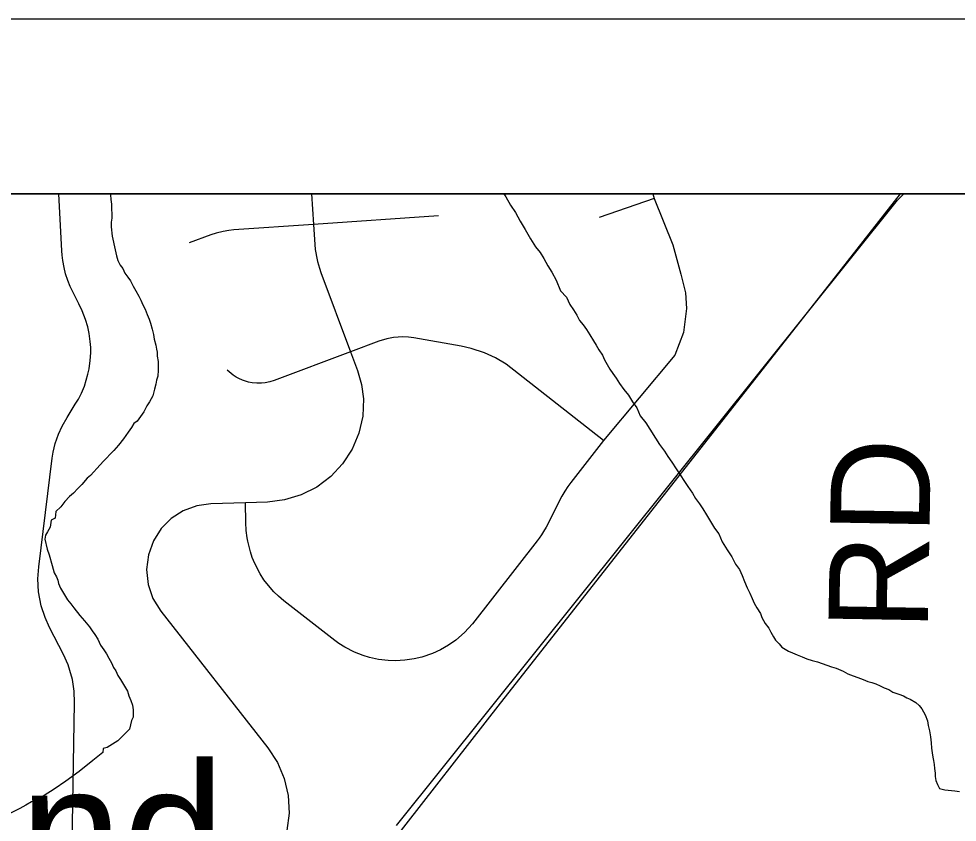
# Model space of a CAD drawing. Extents: x -59 to 82, y -3 to 49.
# Drawn here: x -52.032 to -51.496, y 48.933 to 49.391 of the extents above; entities that cross this region are included whole.
import ezdxf

# ---------------------------------------------------------------- set-up
doc = ezdxf.new("R2010")
doc.units = 0
for name, color, linetype in [('GM_X_Corporation', 7, 'Continuous'), ('GM_X_County_Road_Text', 7, 'Continuous'), ('GM_X_Minor_River', 7, 'Continuous'), ('GM_X_Rail_Line', 7, 'Continuous'), ('GM_X_Township_Road', 7, 'Continuous'), ('GM_X_Unincorporated_Text', 7, 'Continuous'), ('SH_Data', 7, 'Continuous')]:
    doc.layers.add(name, color=color, linetype=linetype)

msp = doc.modelspace()

# ---------------------------------------------------------------- linework, layer by layer
at = {"layer": 'GM_X_Corporation'}
for p in [(-48.09799, 49.29125), (-50.61637, 49.29125)]:
    msp.add_line(p, (-52.22423, 49.29125), dxfattribs=at)
at = {"layer": 'GM_X_Minor_River'}
for p, q in [((-51.97967, 49.29125), (-51.97966, 49.29076)), ((-51.97966, 49.29076), (-51.9796, 49.2881)), ((-51.75514, 49.29125), (-51.75405, 49.28968)), ((-51.9796, 49.2881), (-51.97917, 49.28545)), ((-51.97917, 49.28545), (-51.97911, 49.28279)), ((-51.75405, 49.28968), (-51.75128, 49.2848)), ((-51.97911, 49.28279), (-51.97905, 49.27975)), ((-51.75128, 49.2848), (-51.74853, 49.28067)), ((-51.74853, 49.28067), (-51.74576, 49.27579)), ((-51.97901, 49.27747), (-51.97934, 49.27518)), ((-51.97934, 49.27518), (-51.97928, 49.27252)), ((-51.97905, 49.27975), (-51.97901, 49.27747)), ((-51.74576, 49.27579), (-51.74299, 49.2709)), ((-51.97928, 49.27252), (-51.97879, 49.26721)), ((-51.74299, 49.2709), (-51.73984, 49.26564)), ((-51.97879, 49.26721), (-51.97711, 49.25926)), ((-51.73984, 49.26564), (-51.73708, 49.26114)), ((-51.97711, 49.25926), (-51.97628, 49.25585)), ((-51.73708, 49.26114), (-51.73434, 49.25777)), ((-51.97628, 49.25585), (-51.97546, 49.25321)), ((-51.97546, 49.25321), (-51.97426, 49.25058)), ((-51.73434, 49.25777), (-51.73236, 49.25439)), ((-51.73236, 49.25439), (-51.72999, 49.25026)), ((-51.97426, 49.25058), (-51.9727, 49.24871)), ((-51.9727, 49.24871), (-51.9715, 49.24607)), ((-51.72999, 49.25026), (-51.72763, 49.2465)), ((-51.9715, 49.24607), (-51.96993, 49.24382)), ((-51.96993, 49.24382), (-51.96836, 49.24157)), ((-51.72763, 49.2465), (-51.72525, 49.24199)), ((-51.96836, 49.24157), (-51.96678, 49.23856)), ((-51.96678, 49.23856), (-51.9652, 49.23593)), ((-51.72525, 49.24199), (-51.72284, 49.23596)), ((-51.9652, 49.23593), (-51.96361, 49.23292)), ((-51.96361, 49.23292), (-51.96242, 49.23067)), ((-51.72284, 49.23596), (-51.71934, 49.23223)), ((-51.71934, 49.23223), (-51.71735, 49.22809)), ((-51.96242, 49.23067), (-51.96123, 49.22803)), ((-51.96123, 49.22803), (-51.96003, 49.22539)), ((-51.71735, 49.22809), (-51.71538, 49.22508)), ((-51.96003, 49.22539), (-51.95883, 49.22238)), ((-51.95883, 49.22238), (-51.95763, 49.21974)), ((-51.71538, 49.22508), (-51.71341, 49.22208)), ((-51.71341, 49.22208), (-51.71183, 49.21907)), ((-51.95763, 49.21974), (-51.95682, 49.21748)), ((-51.95682, 49.21748), (-51.95599, 49.21407)), ((-51.71183, 49.21907), (-51.70987, 49.21645)), ((-51.70987, 49.21645), (-51.70791, 49.21383)), ((-51.95599, 49.21407), (-51.95516, 49.21105)), ((-51.95516, 49.21105), (-51.95473, 49.20839)), ((-51.70791, 49.21383), (-51.70594, 49.21083)), ((-51.70594, 49.21083), (-51.70397, 49.20745)), ((-51.95473, 49.20839), (-51.9539, 49.20499)), ((-51.9539, 49.20499), (-51.95347, 49.20272)), ((-51.70397, 49.20745), (-51.70239, 49.20482)), ((-51.70239, 49.20482), (-51.70082, 49.20219)), ((-51.95347, 49.20272), (-51.95305, 49.20083)), ((-51.95305, 49.20083), (-51.953, 49.19854)), ((-51.70082, 49.20219), (-51.69885, 49.19919)), ((-51.953, 49.19854), (-51.95256, 49.19551)), ((-51.95256, 49.19551), (-51.95251, 49.19285)), ((-51.69885, 49.19919), (-51.69765, 49.19655)), ((-51.69765, 49.19655), (-51.69607, 49.19392)), ((-51.95246, 49.19057), (-51.95277, 49.18714)), ((-51.95251, 49.19285), (-51.95246, 49.19057)), ((-51.69607, 49.19392), (-51.6945, 49.19129)), ((-51.6945, 49.19129), (-51.69292, 49.18867)), ((-51.95349, 49.18485), (-51.95382, 49.18256)), ((-51.95277, 49.18714), (-51.95349, 49.18485)), ((-51.69292, 49.18867), (-51.69096, 49.18604)), ((-51.69096, 49.18604), (-51.68899, 49.18304)), ((-51.95453, 49.17988), (-51.95559, 49.17606)), ((-51.95382, 49.18256), (-51.95453, 49.17988)), ((-51.68899, 49.18304), (-51.68664, 49.17967)), ((-51.68664, 49.17967), (-51.6839, 49.1763)), ((-51.95559, 49.17606), (-51.95743, 49.1726)), ((-51.6839, 49.1763), (-51.68154, 49.17255)), ((-51.9589, 49.17029), (-51.96074, 49.16683)), ((-51.95743, 49.1726), (-51.9589, 49.17029)), ((-51.68154, 49.17255), (-51.67918, 49.16918)), ((-51.67918, 49.16918), (-51.67718, 49.16466)), ((-51.96259, 49.16413), (-51.96444, 49.16143)), ((-51.96074, 49.16683), (-51.96259, 49.16413)), ((-51.67718, 49.16466), (-51.67405, 49.16054)), ((-51.9678, 49.15794), (-51.96965, 49.15524)), ((-51.96632, 49.16025), (-51.9678, 49.15794)), ((-51.96444, 49.16143), (-51.96632, 49.16025)), ((-51.67405, 49.16054), (-51.66618, 49.14815)), ((-51.97224, 49.15139), (-51.97522, 49.14791)), ((-51.96965, 49.15524), (-51.97224, 49.15139)), ((-51.97522, 49.14791), (-51.97782, 49.14481)), ((-51.66618, 49.14815), (-51.66343, 49.14441)), ((-51.98192, 49.14055), (-51.98379, 49.13861)), ((-51.98006, 49.14248), (-51.98192, 49.14055)), ((-51.97782, 49.14481), (-51.98006, 49.14248)), ((-51.66343, 49.14441), (-51.66147, 49.14141)), ((-51.66147, 49.14141), (-51.65911, 49.13803)), ((-51.98565, 49.13667), (-51.99124, 49.13047)), ((-51.98379, 49.13861), (-51.98565, 49.13667)), ((-51.65911, 49.13803), (-51.65675, 49.13428)), ((-51.99124, 49.13047), (-51.99312, 49.12891)), ((-51.65675, 49.13428), (-51.65439, 49.13091)), ((-51.65439, 49.13091), (-51.65203, 49.12715)), ((-51.9961, 49.12543), (-51.99833, 49.1231)), ((-51.99312, 49.12891), (-51.9961, 49.12543)), ((-51.65203, 49.12715), (-51.65006, 49.12415)), ((-52.00095, 49.12038), (-52.00319, 49.11844)), ((-51.99833, 49.1231), (-52.00095, 49.12038)), ((-51.65006, 49.12415), (-51.64732, 49.12041)), ((-51.64732, 49.12041), (-51.64573, 49.1174)), ((-52.0058, 49.11572), (-52.00803, 49.11264)), ((-52.00319, 49.11844), (-52.0058, 49.11572)), ((-51.64573, 49.1174), (-51.64339, 49.1144)), ((-51.64339, 49.1144), (-51.64142, 49.1114)), ((-52.01102, 49.10991), (-52.01132, 49.10611)), ((-52.00803, 49.11264), (-52.01102, 49.10991)), ((-51.64142, 49.1114), (-51.63944, 49.10802)), ((-52.01359, 49.10492), (-52.01427, 49.1011)), ((-52.01132, 49.10611), (-52.01359, 49.10492)), ((-51.63944, 49.10802), (-51.63708, 49.10427)), ((-51.63708, 49.10427), (-51.63472, 49.10051)), ((-52.01574, 49.09841), (-52.01684, 49.09649)), ((-52.01427, 49.1011), (-52.01574, 49.09841)), ((-51.63472, 49.10051), (-51.63236, 49.09714)), ((-52.01684, 49.09649), (-52.01718, 49.0942)), ((-52.01718, 49.0942), (-52.01592, 49.08852)), ((-51.63236, 49.09714), (-51.63036, 49.09262)), ((-51.63036, 49.09262), (-51.62761, 49.08811)), ((-52.01592, 49.08852), (-52.01471, 49.08513)), ((-51.62761, 49.08811), (-51.62486, 49.08399)), ((-52.01471, 49.08513), (-52.01306, 49.07908)), ((-51.62486, 49.08399), (-51.62286, 49.07984)), ((-52.01306, 49.07908), (-52.01183, 49.07492)), ((-51.62286, 49.07984), (-51.62052, 49.07685)), ((-51.62052, 49.07685), (-51.61892, 49.07346)), ((-52.01183, 49.07492), (-52.01064, 49.07266)), ((-52.01064, 49.07266), (-52.00984, 49.07078)), ((-51.61892, 49.07346), (-51.61771, 49.07007)), ((-52.00984, 49.07078), (-52.00942, 49.06889)), ((-52.00942, 49.06889), (-52.00822, 49.06625)), ((-52.00822, 49.06625), (-52.00664, 49.06324)), ((-51.61771, 49.07007), (-51.61611, 49.0663)), ((-51.61611, 49.0663), (-51.61453, 49.06329)), ((-52.00664, 49.06324), (-52.00427, 49.05949)), ((-51.61453, 49.06329), (-51.61332, 49.06027)), ((-51.61332, 49.06027), (-51.61212, 49.05764)), ((-52.00427, 49.05949), (-52.00232, 49.05725)), ((-52.00232, 49.05725), (-52.00075, 49.055)), ((-52.00075, 49.055), (-51.99723, 49.05051)), ((-51.61212, 49.05764), (-51.61054, 49.05501)), ((-51.61054, 49.05501), (-51.60857, 49.05163)), ((-51.99723, 49.05051), (-51.9945, 49.04752)), ((-51.60857, 49.05163), (-51.60776, 49.04936)), ((-51.9945, 49.04752), (-51.99177, 49.04416)), ((-51.99177, 49.04416), (-51.9902, 49.04191)), ((-51.60776, 49.04936), (-51.60579, 49.04598)), ((-51.60579, 49.04598), (-51.60383, 49.04336)), ((-51.9902, 49.04191), (-51.98863, 49.03966)), ((-51.98863, 49.03966), (-51.98705, 49.03703)), ((-51.60383, 49.04336), (-51.60264, 49.0411)), ((-51.60264, 49.0411), (-51.60106, 49.03847)), ((-51.98705, 49.03703), (-51.98545, 49.03364)), ((-51.98545, 49.03364), (-51.9835, 49.03102)), ((-51.60106, 49.03847), (-51.59988, 49.03659)), ((-51.59988, 49.03659), (-51.59793, 49.03435)), ((-51.59793, 49.03435), (-51.59636, 49.03249)), ((-51.9835, 49.03102), (-51.98193, 49.02877)), ((-51.98193, 49.02877), (-51.98073, 49.02613)), ((-51.59636, 49.03249), (-51.59251, 49.03028)), ((-51.59251, 49.03028), (-51.5902, 49.02919)), ((-51.5902, 49.02919), (-51.58751, 49.0281)), ((-51.58751, 49.0281), (-51.58482, 49.02702)), ((-51.98073, 49.02613), (-51.97915, 49.02351)), ((-51.97915, 49.02351), (-51.97795, 49.02087)), ((-51.58482, 49.02702), (-51.58213, 49.02593)), ((-51.58213, 49.02593), (-51.57906, 49.02485)), ((-51.57906, 49.02485), (-51.576, 49.02416)), ((-51.576, 49.02416), (-51.56794, 49.02128)), ((-51.97795, 49.02087), (-51.97677, 49.01899)), ((-51.97677, 49.01899), (-51.97558, 49.01635)), ((-51.56794, 49.02128), (-51.56526, 49.02057)), ((-51.56526, 49.02057), (-51.56141, 49.01875)), ((-51.56141, 49.01875), (-51.55871, 49.01729)), ((-51.55871, 49.01729), (-51.55564, 49.01621)), ((-51.97558, 49.01635), (-51.97401, 49.01411)), ((-51.97401, 49.01411), (-51.97282, 49.01223)), ((-51.97282, 49.01223), (-51.97006, 49.00734)), ((-51.55564, 49.01621), (-51.55295, 49.01512)), ((-51.55295, 49.01512), (-51.54988, 49.01405)), ((-51.54988, 49.01405), (-51.54719, 49.01296)), ((-51.54719, 49.01296), (-51.54489, 49.01225)), ((-51.54489, 49.01225), (-51.54259, 49.01153)), ((-51.97006, 49.00734), (-51.96924, 49.0047)), ((-51.54259, 49.01153), (-51.54028, 49.01044)), ((-51.54028, 49.01044), (-51.53797, 49.00935)), ((-51.53797, 49.00935), (-51.53528, 49.00826)), ((-51.53528, 49.00826), (-51.53297, 49.00679)), ((-51.53297, 49.00679), (-51.52951, 49.00572)), ((-51.96924, 49.0047), (-51.96804, 49.00206)), ((-51.96804, 49.00206), (-51.96723, 48.99942)), ((-51.52951, 49.00572), (-51.52682, 49.00463)), ((-51.52682, 49.00463), (-51.5249, 49.00353)), ((-51.5249, 49.00353), (-51.52298, 49.00281)), ((-51.52298, 49.00281), (-51.51989, 49.00097)), ((-51.96723, 48.99942), (-51.96679, 48.99677)), ((-51.96679, 48.99677), (-51.96671, 48.99259)), ((-51.51989, 49.00097), (-51.51795, 48.99911)), ((-51.51795, 48.99911), (-51.51639, 48.99724)), ((-51.51639, 48.99724), (-51.51441, 48.99386)), ((-51.96781, 48.99066), (-51.96885, 48.9857)), ((-51.96671, 48.99259), (-51.96781, 48.99066)), ((-51.51441, 48.99386), (-51.5132, 48.99046)), ((-51.5132, 48.99046), (-51.51276, 48.98781)), ((-51.96885, 48.9857), (-51.97558, 48.9791)), ((-51.51276, 48.98781), (-51.51194, 48.98479)), ((-51.51194, 48.98479), (-51.51149, 48.98137)), ((-51.51149, 48.98137), (-51.51104, 48.97796)), ((-51.98387, 48.97474), (-51.9842, 48.97246)), ((-51.98159, 48.97517), (-51.98387, 48.97474)), ((-51.97558, 48.9791), (-51.98159, 48.97517)), ((-51.51104, 48.97796), (-51.51097, 48.97492)), ((-51.51097, 48.97492), (-51.51054, 48.97227)), ((-51.9842, 48.97246), (-51.98983, 48.96778)), ((-51.51054, 48.97227), (-51.51011, 48.96962)), ((-51.51011, 48.96962), (-51.50968, 48.96773)), ((-51.98983, 48.96778), (-51.9977, 48.96153)), ((-51.50968, 48.96773), (-51.50926, 48.96545)), ((-51.50926, 48.96545), (-51.50921, 48.96317)), ((-51.9977, 48.96153), (-52.00521, 48.95606)), ((-51.50921, 48.96317), (-51.50878, 48.96052)), ((-51.50878, 48.96052), (-51.50874, 48.95862)), ((-51.50874, 48.95862), (-51.50831, 48.95635)), ((-52.00521, 48.95606), (-52.01197, 48.95136)), ((-51.50831, 48.95635), (-51.5075, 48.95408)), ((-51.5075, 48.95408), (-51.50631, 48.95183)), ((-52.01762, 48.94782), (-52.02252, 48.94544)), ((-52.01197, 48.95136), (-52.01762, 48.94782)), ((-51.50631, 48.95183), (-51.50325, 48.95113)), ((-51.50325, 48.95113), (-51.49752, 48.95049)), ((-51.49752, 48.95049), (-51.49485, 48.95016)), ((-52.02817, 48.94228), (-52.03156, 48.94031)), ((-52.02478, 48.94425), (-52.02817, 48.94228)), ((-52.02252, 48.94544), (-52.02478, 48.94425)), ((-52.03156, 48.94031), (-52.04363, 48.93436))]:
    msp.add_line(p, q, dxfattribs=at)
at = {"layer": 'GM_X_Rail_Line'}
for p, q in [((-51.57119, 49.23688), (-51.52855, 49.29125)), ((-51.53031, 49.28778), (-51.52677, 49.29125)), ((-51.81642, 48.93077), (-51.53031, 49.28778)), ((-51.75697, 49.00054), (-51.57119, 49.23688)), ((-51.96248, 48.7375), (-51.75697, 49.00054))]:
    msp.add_line(p, q, dxfattribs=at)
at = {"layer": 'GM_X_Township_Road'}
for p, q in [((-52.00754, 49.25874), (-52.00924, 49.29125)), ((-51.86502, 49.29125), (-51.86382, 49.27379)), ((-51.6701, 49.29125), (-51.66922, 49.28861)), ((-51.66922, 49.28861), (-51.70074, 49.27772)), ((-51.66922, 49.28861), (-51.65862, 49.26224)), ((-51.79235, 49.27868), (-51.86382, 49.27379)), ((-51.91542, 49.26986), (-51.91935, 49.26888)), ((-51.91225, 49.27039), (-51.91542, 49.26986)), ((-51.90931, 49.27069), (-51.91225, 49.27039)), ((-51.86382, 49.27379), (-51.90931, 49.27069)), ((-51.86382, 49.27379), (-51.86306, 49.26245)), ((-51.92243, 49.26785), (-51.93476, 49.26324)), ((-51.91935, 49.26888), (-51.92243, 49.26785)), ((-52.00737, 49.25629), (-52.00754, 49.25874)), ((-51.86306, 49.26245), (-51.86278, 49.25949)), ((-51.86278, 49.25949), (-51.86249, 49.25753)), ((-51.65862, 49.26224), (-51.6541, 49.2454)), ((-52.00702, 49.25324), (-52.00737, 49.25629)), ((-52.00628, 49.24923), (-52.00702, 49.25324)), ((-51.86249, 49.25753), (-51.86216, 49.25557)), ((-51.86216, 49.25557), (-51.86151, 49.25265)), ((-52.00539, 49.24569), (-52.00628, 49.24923)), ((-51.86151, 49.25265), (-51.86103, 49.25073)), ((-51.86103, 49.25073), (-51.86041, 49.24884)), ((-51.86041, 49.24884), (-51.85957, 49.24638)), ((-52.00415, 49.24188), (-52.00539, 49.24569)), ((-51.85957, 49.24638), (-51.84262, 49.20112)), ((-51.6541, 49.2454), (-51.6514, 49.23483)), ((-52.00275, 49.23841), (-52.00415, 49.24188)), ((-52.00127, 49.23532), (-52.00275, 49.23841)), ((-51.99783, 49.22857), (-52.00127, 49.23532)), ((-51.6514, 49.23483), (-51.65074, 49.22593)), ((-51.99586, 49.22454), (-51.99783, 49.22857)), ((-51.99396, 49.21965), (-51.99586, 49.22454)), ((-51.65074, 49.22593), (-51.6525, 49.21217)), ((-51.99271, 49.21537), (-51.99396, 49.21965)), ((-51.99189, 49.21151), (-51.99271, 49.21537)), ((-51.99128, 49.20704), (-51.99189, 49.21151)), ((-51.6525, 49.21217), (-51.65753, 49.19927)), ((-51.99105, 49.20349), (-51.99128, 49.20704)), ((-51.82641, 49.20719), (-51.84262, 49.20112)), ((-51.822, 49.20855), (-51.82641, 49.20719)), ((-51.81807, 49.20928), (-51.822, 49.20855)), ((-51.81281, 49.20961), (-51.81807, 49.20928)), ((-51.8095, 49.20942), (-51.81281, 49.20961)), ((-51.8066, 49.20904), (-51.8095, 49.20942)), ((-51.7794, 49.2043), (-51.8066, 49.20904)), ((-51.99128, 49.19619), (-51.99104, 49.20047)), ((-51.99104, 49.20047), (-51.99105, 49.20349)), ((-51.84262, 49.20112), (-51.88627, 49.18478)), ((-51.84262, 49.20112), (-51.83864, 49.19047)), ((-51.77377, 49.20306), (-51.7794, 49.2043)), ((-51.76609, 49.2005), (-51.77377, 49.20306)), ((-51.75979, 49.19759), (-51.76609, 49.2005)), ((-51.99193, 49.19147), (-51.99128, 49.19619)), ((-51.75382, 49.19401), (-51.75979, 49.19759)), ((-51.65753, 49.19927), (-51.69821, 49.15042)), ((-51.9926, 49.18831), (-51.99193, 49.19147)), ((-51.90972, 49.18785), (-51.91309, 49.19072)), ((-51.83864, 49.19047), (-51.83631, 49.18252)), ((-51.69821, 49.15042), (-51.75382, 49.19401)), ((-51.99466, 49.18159), (-51.9926, 49.18831)), ((-51.90788, 49.18666), (-51.90972, 49.18785)), ((-51.90636, 49.18583), (-51.90788, 49.18666)), ((-51.90432, 49.18492), (-51.90636, 49.18583)), ((-51.90101, 49.18387), (-51.90432, 49.18492)), ((-51.89883, 49.18345), (-51.90101, 49.18387)), ((-51.89623, 49.1832), (-51.89883, 49.18345)), ((-51.89139, 49.18346), (-51.89357, 49.18323)), ((-51.88878, 49.18398), (-51.89139, 49.18346)), ((-51.88627, 49.18478), (-51.88878, 49.18398)), ((-51.99639, 49.1775), (-51.99466, 49.18159)), ((-51.89357, 49.18323), (-51.89623, 49.1832)), ((-51.83631, 49.18252), (-51.83516, 49.17431)), ((-51.99983, 49.17122), (-51.99809, 49.17416)), ((-51.99809, 49.17416), (-51.99639, 49.1775)), ((-51.83516, 49.17431), (-51.83566, 49.16438)), ((-52.00455, 49.16367), (-51.99983, 49.17122)), ((-52.00739, 49.15869), (-52.00455, 49.16367)), ((-51.83566, 49.16438), (-51.83788, 49.15468)), ((-52.00943, 49.15417), (-52.00739, 49.15869)), ((-52.01129, 49.14875), (-52.00943, 49.15417)), ((-51.83788, 49.15468), (-51.84176, 49.14552)), ((-52.01249, 49.14376), (-52.01129, 49.14875)), ((-51.69821, 49.15042), (-51.71689, 49.1265)), ((-52.01303, 49.14035), (-52.01249, 49.14376)), ((-51.84176, 49.14552), (-51.84717, 49.13718)), ((-52.02065, 49.07832), (-52.01303, 49.14035)), ((-51.84717, 49.13718), (-51.85396, 49.12991)), ((-51.85396, 49.12991), (-51.8619, 49.12393)), ((-51.71689, 49.1265), (-51.71858, 49.12425)), ((-51.87078, 49.11943), (-51.88029, 49.11654)), ((-51.8619, 49.12393), (-51.87078, 49.11943)), ((-51.72148, 49.1196), (-51.72195, 49.11872)), ((-51.72035, 49.12156), (-51.72148, 49.1196)), ((-51.71858, 49.12425), (-51.72035, 49.12156)), ((-51.92243, 49.11432), (-51.93051, 49.11319)), ((-51.90262, 49.11496), (-51.92243, 49.11432)), ((-51.89017, 49.11536), (-51.90262, 49.11496)), ((-51.90242, 49.10359), (-51.90262, 49.11496)), ((-51.88029, 49.11654), (-51.89017, 49.11536)), ((-51.72195, 49.11872), (-51.73097, 49.101)), ((-51.93816, 49.11035), (-51.94503, 49.10594)), ((-51.93051, 49.11319), (-51.93816, 49.11035)), ((-51.94503, 49.10594), (-51.95079, 49.10016)), ((-51.90224, 49.0991), (-51.90242, 49.10359)), ((-51.95079, 49.10016), (-51.95518, 49.09328)), ((-51.90175, 49.09496), (-51.90224, 49.0991)), ((-51.73237, 49.0985), (-51.73355, 49.09662)), ((-51.73097, 49.101), (-51.73237, 49.0985)), ((-51.95518, 49.09328), (-51.95808, 49.08527)), ((-51.9014, 49.09294), (-51.90175, 49.09496)), ((-51.89988, 49.08688), (-51.9014, 49.09294)), ((-51.73603, 49.09322), (-51.77299, 49.04591)), ((-51.73491, 49.09467), (-51.73603, 49.09322)), ((-51.73355, 49.09662), (-51.73491, 49.09467)), ((-51.95808, 49.08527), (-51.95913, 49.07681)), ((-51.89881, 49.08376), (-51.89988, 49.08688)), ((-51.8974, 49.08034), (-51.89881, 49.08376)), ((-52.02115, 49.07155), (-52.02065, 49.07832)), ((-51.95913, 49.07681), (-51.95825, 49.06834)), ((-51.89425, 49.07433), (-51.8974, 49.08034)), ((-52.02078, 49.06406), (-52.02115, 49.07155)), ((-51.89209, 49.07103), (-51.89425, 49.07433)), ((-51.89043, 49.06878), (-51.89209, 49.07103)), ((-51.95825, 49.06834), (-51.95551, 49.06028)), ((-51.88642, 49.06417), (-51.89043, 49.06878)), ((-52.01928, 49.05602), (-52.02078, 49.06406)), ((-51.95551, 49.06028), (-51.95104, 49.05303)), ((-51.88383, 49.06167), (-51.88642, 49.06417)), ((-51.88067, 49.059), (-51.88383, 49.06167)), ((-52.01713, 49.04942), (-52.01928, 49.05602)), ((-51.85157, 49.03626), (-51.88067, 49.059)), ((-52.01457, 49.04382), (-52.01713, 49.04942)), ((-51.95104, 49.05303), (-51.88986, 48.97512)), ((-51.77299, 49.04591), (-51.77751, 49.04093)), ((-52.00666, 49.02829), (-52.01457, 49.04382)), ((-51.77751, 49.04093), (-51.78257, 49.03653)), ((-51.84936, 49.03466), (-51.85157, 49.03626)), ((-51.84591, 49.03248), (-51.84936, 49.03466)), ((-51.78662, 49.03368), (-51.79129, 49.031)), ((-51.78257, 49.03653), (-51.78662, 49.03368)), ((-52.00399, 49.02233), (-52.00666, 49.02829)), ((-51.8404, 49.02965), (-51.84591, 49.03248)), ((-51.83549, 49.02773), (-51.8404, 49.02965)), ((-51.79591, 49.02888), (-51.80186, 49.02685)), ((-51.79129, 49.031), (-51.79591, 49.02888)), ((-51.83187, 49.02663), (-51.83549, 49.02773)), ((-51.8266, 49.02549), (-51.83187, 49.02663)), ((-51.82116, 49.02485), (-51.8266, 49.02549)), ((-51.8169, 49.02472), (-51.82116, 49.02485)), ((-51.81167, 49.025), (-51.8169, 49.02472)), ((-51.80637, 49.02577), (-51.81167, 49.025)), ((-51.80186, 49.02685), (-51.80637, 49.02577)), ((-52.00289, 49.01914), (-52.00399, 49.02233)), ((-52.00153, 49.01397), (-52.00289, 49.01914)), ((-52.00053, 49.00741), (-52.00153, 49.01397)), ((-52.00031, 49.00079), (-52.00053, 49.00741)), ((-52.00179, 48.91596), (-52.00031, 49.00079)), ((-51.88986, 48.97512), (-51.8844, 48.96674)), ((-51.8844, 48.96674), (-51.88049, 48.95753)), ((-51.88049, 48.95753), (-51.87826, 48.94777)), ((-51.87826, 48.94777), (-51.87777, 48.93778)), ((-51.87777, 48.93778), (-51.87904, 48.92786))]:
    msp.add_line(p, q, dxfattribs=at)
at = {"layer": 'SH_Data'}
for p, q in [((-54.99799, 49.39125), (-47.99799, 49.39125)), ((-54.89799, 49.29125), (-48.09799, 49.29125))]:
    msp.add_line(p, q, dxfattribs=at)

# ---------------------------------------------------------------- texts
at = {"layer": 'GM_X_County_Road_Text'}
msp.add_text('RD', height=0.056818, rotation=89.0128, dxfattribs=at).set_placement((-51.51301, 49.04161))
at = {"layer": 'GM_X_Unincorporated_Text'}
msp.add_text('Shoreland', height=0.078977, rotation=0, dxfattribs=at).set_placement((-52.39567, 48.88702))

doc.saveas('drawing.dxf')
